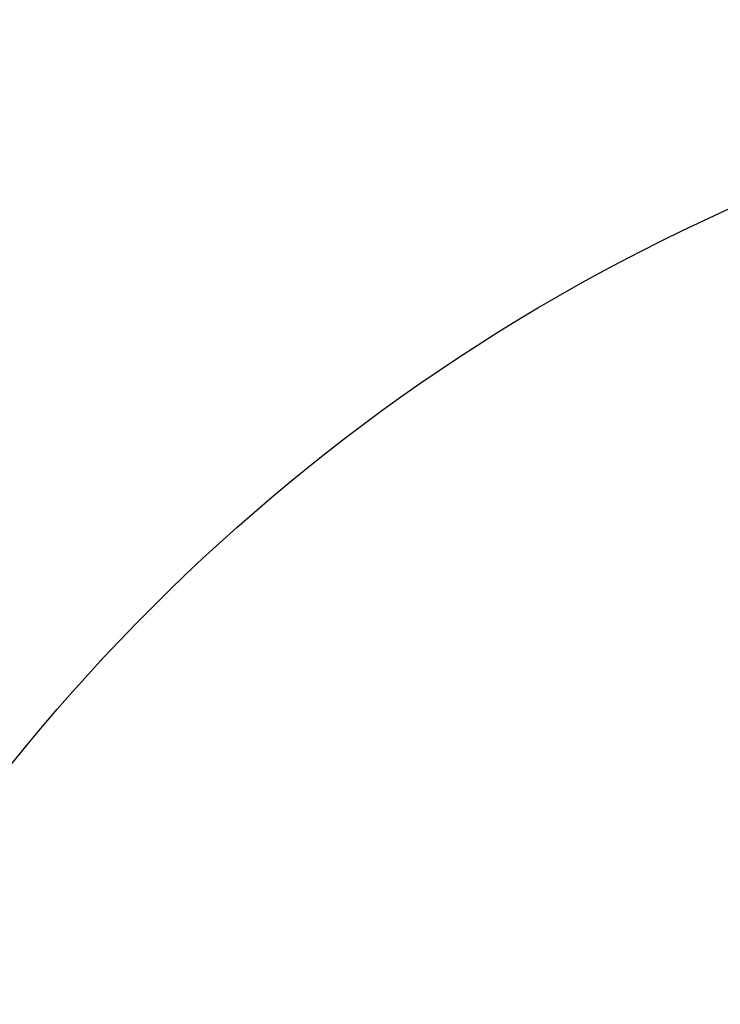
# Model space of a CAD drawing. Header units: millimetres. Extents: x 0 to 297, y 0 to 210.
# Tile 319 of 455: x 238.27 to 239.77, y 156.8 to 158.9. Entities that reach past the tile are written whole.
import ezdxf

# ---------------------------------------------------------------- set-up
doc = ezdxf.new("R2010")
doc.units = ezdxf.units.MM
doc.header["$LTSCALE"] = 16.335
doc.layers.get('0').update_dxf_attribs({"linetype": 'CONTINUOUS'})
doc.layers.add('AXES_REF', color=7, linetype='CONTINUOUS')

msp = doc.modelspace()

# ---------------------------------------------------------------- linework, layer by layer
at = {"color": 7, "linetype": 'Continuous'}
for radius in [6.7871, 6.7865, 6.743]:
    msp.add_circle((241.4889, 154.7115), radius, dxfattribs=at)
for radius, start, end in [(6.72, 278.27713, 261.72287), (6.874, 113.08259, 269.61898)]:
    msp.add_arc((241.4889, 154.7115), radius, start, end, dxfattribs=at)
at = {"layer": 'AXES_REF', "color": 9, "linetype": 'Continuous'}
msp.add_circle((241.4889, 154.7115), 4.15, dxfattribs=at)
at = {"layer": 'AXES_REF', "color": 7, "linetype": 'Continuous'}
msp.add_arc((241.4889, 154.7115), 6.874, 113.08268, 66.91732, dxfattribs=at)
at = {"layer": 'AXES_REF', "color": 9, "linetype": 'Continuous'}
msp.add_arc((241.4889, 154.7115), 6.1912, 94.41181, 85.58819, dxfattribs=at)

doc.saveas('drawing.dxf')
